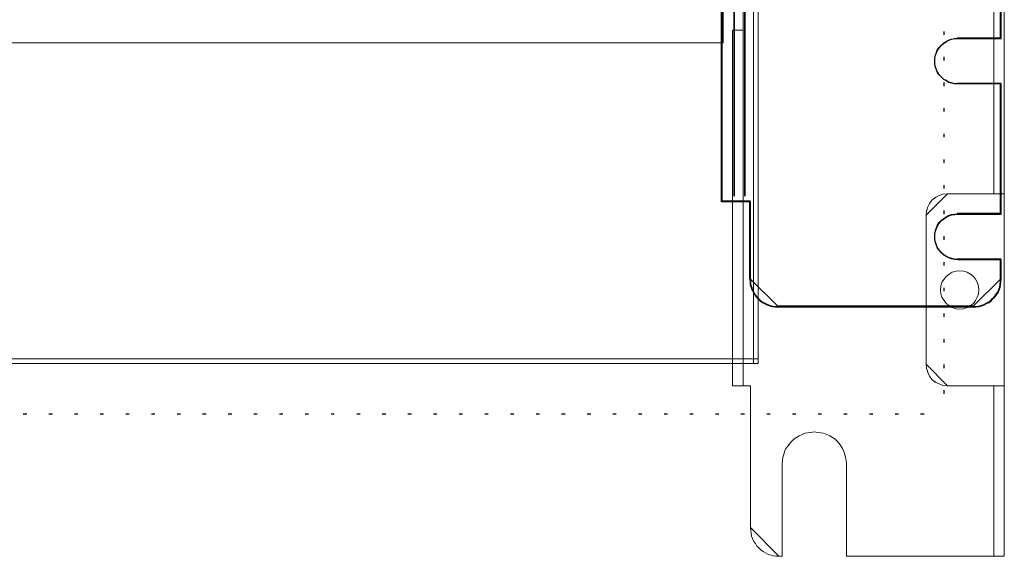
# Model space of a CAD drawing. Header units: millimetres. Extents: x -1290 to 1795, y -4192 to -1311.
# Tile 338 of 656: x 1522 to 1550, y -3764 to -3749. Entities that reach past the tile are written whole.
import ezdxf

# ---------------------------------------------------------------- set-up
doc = ezdxf.new("R2010")
doc.units = ezdxf.units.MM
doc.layers.add('30', color=7, linetype='Continuous')
doc.layers.add('51', color=7, linetype='Continuous')
doc.layers.add('Aparatura', color=7, linetype='Continuous', lineweight=13)

# ---------------------------------------------------------------- blocks, each defined once
blk = doc.blocks.new('*U249')
at = {"layer": '51', "color": 255}
for points in [[(796.663981, -745.94016), (796.663981, -745.450027)], [(796.663981, -749.582943), (796.663981, -749.09281)], [(796.663981, -753.223931), (796.663981, -752.733798)], [(796.663981, -756.864919), (796.663981, -756.374786)], [(796.663981, -760.507702), (796.663981, -760.017569)], [(796.663981, -764.14869), (796.663981, -763.658557)], [(796.663981, -767.791473), (796.663981, -767.30134)], [(796.663981, -771.432461), (796.663981, -770.942328)], [(796.663981, -775.075245), (796.663981, -774.585112)], [(796.663981, -778.716233), (796.663981, -778.270983)], [(796.663981, -782.402104), (796.663981, -781.911971)], [(796.663981, -786.044888), (796.663981, -785.554755)], [(796.663981, -789.685876), (796.663981, -789.195743)], [(796.663981, -793.328659), (796.663981, -792.836731)], [(796.663981, -796.969647), (796.663981, -796.479514)], [(665.780259, -799.809905), (666.270897, -799.809905)], [(669.422434, -799.809905), (669.913072, -799.809905)], [(673.064609, -799.809905), (673.555246, -799.809905)], [(676.706784, -799.809905), (677.197421, -799.809905)], [(680.348959, -799.809905), (680.837806, -799.809905)], [(683.989343, -799.809905), (684.47998, -799.809905)], [(687.631518, -799.809905), (688.122155, -799.809905)], [(691.273693, -799.809905), (691.76433, -799.809905)], [(694.915868, -799.809905), (695.404714, -799.809905)], [(698.558043, -799.809905), (699.046889, -799.809905)], [(702.198427, -799.809905), (702.689064, -799.809905)], [(705.840602, -799.809905), (706.331239, -799.809905)], [(709.527543, -799.809905), (709.973414, -799.809905)], [(713.167927, -799.809905), (713.658564, -799.809905)], [(716.810102, -799.809905), (717.300739, -799.809905)], [(720.452277, -799.809905), (720.942914, -799.809905)], [(724.094452, -799.809905), (724.585089, -799.809905)], [(727.736627, -799.809905), (728.225473, -799.809905)], [(731.377011, -799.809905), (731.867648, -799.809905)], [(735.019186, -799.809905), (735.509823, -799.809905)], [(738.661361, -799.809905), (739.151998, -799.809905)], [(742.303536, -799.809905), (742.794173, -799.809905)], [(745.945711, -799.809905), (746.434557, -799.809905)], [(749.586095, -799.809905), (750.076732, -799.809905)], [(753.22827, -799.809905), (753.718907, -799.809905)], [(756.870445, -799.809905), (757.361082, -799.809905)], [(760.51262, -799.809905), (761.003257, -799.809905)], [(764.154795, -799.809905), (764.643641, -799.809905)], [(767.795179, -799.809905), (768.285816, -799.809905)], [(771.48212, -799.809905), (771.927991, -799.809905)], [(775.124295, -799.809905), (775.613141, -799.809905)], [(778.76647, -799.809905), (779.255316, -799.809905)], [(782.406854, -799.809905), (782.897491, -799.809905)], [(786.049029, -799.809905), (786.539666, -799.809905)], [(789.691204, -799.809905), (790.181841, -799.809905)], [(793.333379, -799.809905), (793.822225, -799.809905)]]:
    blk.add_lwpolyline(points, dxfattribs=at)
blk = doc.blocks.new('*U250')
at = {"layer": '30', "color": 7}
for points in [[(765.046537, -738.209357), (765.046537, -769.660879), (767.052208, -769.660879), (769.05788, -769.660879), (769.05788, -780.659821), (769.103464, -781.068873), (769.103464, -781.432474), (769.240214, -781.796076), (769.331381, -782.159677), (769.559298, -782.523279), (769.741632, -782.88688), (769.969549, -783.205031), (770.24305, -783.477732), (770.516551, -783.750433), (770.835635, -783.977684), (771.154719, -784.159485), (771.519387, -784.341286), (771.929638, -784.477636), (772.248722, -784.568536), (772.704556, -784.613987), (773.069224, -784.613987), (800.783963, -784.613987), (801.194214, -784.613987), (801.604465, -784.568536), (801.969133, -784.477636), (802.379384, -784.341286), (802.698468, -784.159485), (803.017552, -783.977684), (803.336636, -783.750433), (803.610137, -783.477732), (803.883638, -783.205031), (804.111555, -782.88688), (804.339472, -782.568729), (804.476222, -782.205127), (804.612973, -781.841526), (804.70414, -781.477924), (804.749723, -781.068873), (804.795307, -780.659821), (804.795307, -777.932811), (798.595957, -777.932811), (798.185706, -777.887361), (797.729872, -777.79646), (797.31962, -777.66011), (797.000536, -777.478309), (796.635869, -777.251058), (796.316785, -776.932907), (795.9977, -776.614756), (795.769783, -776.296604), (795.587449, -775.887553), (795.450699, -775.478501), (795.359532, -775.06945), (795.359532, -774.660398), (795.359532, -774.251347), (795.450699, -773.842295), (795.587449, -773.433243), (795.769783, -773.024192), (795.9977, -772.66059), (796.316785, -772.342439), (796.635869, -772.115188), (797.000536, -771.842487), (797.31962, -771.660686), (797.729872, -771.524336), (798.185706, -771.478886), (798.595957, -771.433436), (804.795307, -771.433436), (804.795307, -752.935214), (798.595957, -752.935214), (798.185706, -752.935214), (797.729872, -752.798863), (797.31962, -752.707963), (797.000536, -752.480712), (796.635869, -752.298912), (796.316785, -751.98076), (795.9977, -751.662609), (795.769783, -751.299008), (795.587449, -750.935406), (795.450699, -750.571805), (795.359532, -750.117303), (795.359532, -749.708252), (795.359532, -749.25375), (795.450699, -748.844698), (795.587449, -748.481097), (795.769783, -748.072045), (795.9977, -747.753894), (796.316785, -747.435743), (796.635869, -747.117592), (797.000536, -746.890341), (797.31962, -746.70854), (797.729872, -746.572189), (798.185706, -746.481289), (798.595957, -746.481289), (804.795307, -746.481289), (804.795307, -703.030921)], [(765.046537, -738.209357), (765.046537, -769.660879), (767.052208, -769.660879), (769.05788, -769.660879), (769.05788, -780.659821), (769.103464, -781.068873), (769.103464, -781.432474), (769.240214, -781.796076), (769.331381, -782.159677), (769.559298, -782.523279), (769.741632, -782.88688), (769.969549, -783.205031), (770.24305, -783.477732), (770.516551, -783.750433), (770.835635, -783.977684), (771.154719, -784.159485), (771.519387, -784.341286), (771.929638, -784.477636), (772.248722, -784.568536), (772.704556, -784.613987), (773.069224, -784.613987), (800.783963, -784.613987), (801.194214, -784.613987), (801.604465, -784.568536), (801.969133, -784.477636), (802.379384, -784.341286), (802.698468, -784.159485), (803.017552, -783.977684), (803.336636, -783.750433), (803.610137, -783.477732), (803.883638, -783.205031), (804.111555, -782.88688), (804.339472, -782.568729), (804.476222, -782.205127), (804.612973, -781.841526), (804.70414, -781.477924), (804.749723, -781.068873), (804.795307, -780.659821), (804.795307, -777.932811), (798.595957, -777.932811), (798.185706, -777.887361), (797.729872, -777.79646), (797.31962, -777.66011), (797.000536, -777.478309), (796.635869, -777.251058), (796.316785, -776.932907), (795.9977, -776.614756), (795.769783, -776.296604), (795.587449, -775.887553), (795.450699, -775.478501), (795.359532, -775.06945), (795.359532, -774.660398), (795.359532, -774.251347), (795.450699, -773.842295), (795.587449, -773.433243), (795.769783, -773.024192), (795.9977, -772.66059), (796.316785, -772.342439), (796.635869, -772.115188), (797.000536, -771.842487), (797.31962, -771.660686), (797.729872, -771.524336), (798.185706, -771.478886), (798.595957, -771.433436), (804.795307, -771.433436), (804.795307, -752.935214), (798.595957, -752.935214), (798.185706, -752.935214), (797.729872, -752.798863), (797.31962, -752.707963), (797.000536, -752.480712), (796.635869, -752.298912), (796.316785, -751.98076), (795.9977, -751.662609), (795.769783, -751.299008), (795.587449, -750.935406), (795.450699, -750.571805), (795.359532, -750.117303), (795.359532, -749.708252), (795.359532, -749.25375), (795.450699, -748.844698), (795.587449, -748.481097), (795.769783, -748.072045), (795.9977, -747.753894), (796.316785, -747.435743), (796.635869, -747.117592), (797.000536, -746.890341), (797.31962, -746.70854), (797.729872, -746.572189), (798.185706, -746.481289), (798.595957, -746.481289), (804.795307, -746.481289), (804.795307, -703.030921)], [(765.093093, -738.199548), (765.093093, -769.62608), (767.094067, -769.62608), (769.09504, -769.62608), (769.09504, -780.616284), (769.140517, -781.02501), (769.140517, -781.388323), (769.276947, -781.751635), (769.3679, -782.114948), (769.595284, -782.47826), (769.77719, -782.841573), (770.004574, -783.159471), (770.277434, -783.431956), (770.550294, -783.70444), (770.86863, -783.93151), (771.186967, -784.113167), (771.550781, -784.294823), (771.960071, -784.431065), (772.278407, -784.521893), (772.733174, -784.567307), (773.096987, -784.567307), (800.746803, -784.567307), (801.156093, -784.567307), (801.565383, -784.521893), (801.929196, -784.431065), (802.338486, -784.294823), (802.656823, -784.113167), (802.97516, -783.93151), (803.293496, -783.70444), (803.566356, -783.431956), (803.839216, -783.159471), (804.0666, -782.841573), (804.293983, -782.523674), (804.430413, -782.160362), (804.566843, -781.797049), (804.657796, -781.433737), (804.703273, -781.02501), (804.74875, -780.616284), (804.74875, -777.89144), (798.563923, -777.89144), (798.154633, -777.846026), (797.699866, -777.755198), (797.290576, -777.618955), (796.972239, -777.437299), (796.608426, -777.210229), (796.290089, -776.89233), (795.971752, -776.574432), (795.744369, -776.256534), (795.562462, -775.847807), (795.426032, -775.43908), (795.335079, -775.030354), (795.335079, -774.621627), (795.335079, -774.212901), (795.426032, -773.804174), (795.562462, -773.395447), (795.744369, -772.986721), (795.971752, -772.623408), (796.290089, -772.30551), (796.608426, -772.07844), (796.972239, -771.805955), (797.290576, -771.624299), (797.699866, -771.488057), (798.154633, -771.442643), (798.563923, -771.397229), (804.74875, -771.397229), (804.74875, -752.913704), (798.563923, -752.913704), (798.154633, -752.913704), (797.699866, -752.777462), (797.290576, -752.686634), (796.972239, -752.459564), (796.608426, -752.277908), (796.290089, -751.960009), (795.971752, -751.642111), (795.744369, -751.278798), (795.562462, -750.915486), (795.426032, -750.552173), (795.335079, -750.098032), (795.335079, -749.689306), (795.335079, -749.235165), (795.426032, -748.826439), (795.562462, -748.463126), (795.744369, -748.0544), (795.971752, -747.736501), (796.290089, -747.418603), (796.608426, -747.100704), (796.972239, -746.873634), (797.290576, -746.691978), (797.699866, -746.555735), (798.154633, -746.464907), (798.563923, -746.464907), (804.74875, -746.464907), (804.74875, -703.049062)]]:
    blk.add_lwpolyline(points, dxfattribs=at)
for points in [[(765.046537, -769.67301), (765.046537, -679.84043), (765.046537, -769.67301)], [(766.819277, -767.902786), (766.819277, -685.97158), (766.819277, -767.902786)], [(768.319838, -767.902786), (768.319838, -685.97158), (768.319838, -767.902786)], [(804.700402, -746.512879), (804.700402, -703.00056), (804.700402, -746.512879)], [(804.795307, -746.41593), (798.515509, -746.41593), (804.795307, -746.41593)], [(798.515509, -752.864859), (804.795307, -752.864859), (798.515509, -752.864859)], [(804.700402, -771.445029), (804.700402, -752.864859), (804.700402, -771.445029)], [(766.819277, -767.805836), (766.819277, -768.901005), (766.819277, -767.805836)], [(768.319838, -767.805836), (768.319838, -768.901005), (768.319838, -767.805836)], [(765.046537, -769.577855), (767.143384, -769.577855), (765.046537, -769.577855)], [(767.046689, -769.577855), (769.143536, -769.577855), (767.046689, -769.577855)], [(769.048631, -769.577855), (769.048631, -780.664197), (769.048631, -769.577855)], [(804.795307, -771.348079), (798.515509, -771.348079), (804.795307, -771.348079)], [(798.515509, -777.841893), (804.795307, -777.841893), (798.515509, -777.841893)], [(804.700402, -780.664197), (804.700402, -777.841893), (804.700402, -780.664197)], [(769.048631, -780.567248), (769.095188, -780.985876), (769.095188, -781.35799), (769.234859, -781.730104), (769.327972, -782.102218), (769.560756, -782.474331), (769.746983, -782.846445), (769.979768, -783.172045), (770.259108, -783.451131), (770.538449, -783.730216), (770.864347, -783.962787), (771.190245, -784.148844), (771.562699, -784.334901), (771.98171, -784.474444), (772.307608, -784.567472), (772.773176, -784.613987), (773.14563, -784.613987), (769.048631, -780.567248)], [(800.698308, -784.613987), (801.117319, -784.613987), (801.53633, -784.567472), (801.908785, -784.474444), (802.327796, -784.334901), (802.653693, -784.148844), (802.979591, -783.962787), (803.305489, -783.730216), (803.58483, -783.451131), (803.86417, -783.172045), (804.096954, -782.846445), (804.329739, -782.520846), (804.469409, -782.148732), (804.609079, -781.776618), (804.702193, -781.404504), (804.74875, -780.985876), (804.795307, -780.567248), (800.698308, -784.613987)], [(800.795002, -784.518833), (773.048936, -784.518833), (800.795002, -784.518833)]]:
    blk.add_lwpolyline(points, close=True, dxfattribs=at)

msp = doc.modelspace()

# ---------------------------------------------------------------- linework, layer by layer
at = {"layer": 'Aparatura', "color": 7, "lineweight": 13}
for points in [[(1543.028, -3758.443), (1411.541, -3758.443), (1411.541, -3611.293), (1543.028, -3611.293), (1543.028, -3758.443)], [(1549.728, -3739.131), (1549.728, -3753.621), (1549.728, -3739.131)], [(1549.728, -3739.131), (1549.728, -3753.621), (1550.029, -3753.621), (1550.029, -3739.131), (1549.728, -3739.131)], [(1549.728, -3739.131), (1549.728, -3753.621), (1550.029, -3753.621), (1550.029, -3739.131), (1549.728, -3739.131)], [(1549.728, -3739.131), (1549.728, -3753.621), (1550.029, -3753.621), (1550.029, -3739.131), (1549.728, -3739.131)], [(1550.028, -3739.131), (1550.028, -3753.621), (1550.028, -3739.131)], [(1412.53, -3740.344), (1542.039, -3740.344), (1542.039, -3749.328), (1412.53, -3749.328), (1412.53, -3740.344)], [(1542.305, -3748.967), (1542.305, -3752.912), (1542.305, -3748.967)], [(1542.305, -3748.967), (1542.305, -3751.192), (1542.305, -3748.967)], [(1542.606, -3753.116), (1542.606, -3751.192), (1542.606, -3748.967), (1542.305, -3748.967), (1542.305, -3752.911), (1542.305, -3753.116), (1542.305, -3758.467), (1542.305, -3759.08), (1542.606, -3759.08), (1542.606, -3758.467), (1542.606, -3753.116)], [(1542.606, -3753.116), (1542.606, -3751.192), (1542.606, -3748.967), (1542.305, -3748.967), (1542.305, -3752.911), (1542.305, -3753.116), (1542.305, -3758.467), (1542.305, -3759.08), (1542.606, -3759.08), (1542.606, -3758.467), (1542.606, -3753.116)], [(1542.606, -3753.116), (1542.606, -3751.192), (1542.606, -3748.967), (1542.305, -3748.967), (1542.305, -3752.911), (1542.305, -3753.116), (1542.305, -3758.467), (1542.305, -3759.08), (1542.606, -3759.08), (1542.606, -3758.467), (1542.606, -3753.116)], [(1542.605, -3748.967), (1542.605, -3751.192), (1542.605, -3748.967)], [(1542.605, -3748.967), (1542.605, -3751.192), (1542.605, -3748.967)], [(1542.605, -3751.192), (1542.605, -3753.116), (1542.605, -3751.192)], [(1542.305, -3752.911), (1542.305, -3753.116), (1542.305, -3752.911)], [(1542.305, -3758.467), (1542.305, -3753.116), (1542.305, -3758.467)], [(1542.605, -3758.467), (1542.605, -3753.116), (1542.605, -3758.467)], [(1548.416, -3753.621), (1548.284, -3753.633), (1548.176, -3753.669), (1548.067, -3753.729), (1547.971, -3753.801), (1547.899, -3753.898), (1547.851, -3753.994), (1547.815, -3754.114), (1547.803, -3754.223), (1548.416, -3753.621)], [(1547.971, -3753.801), (1547.899, -3753.897), (1547.851, -3753.994), (1547.815, -3754.114), (1547.803, -3754.222), (1547.803, -3758.467), (1547.815, -3758.587), (1547.851, -3758.696), (1547.899, -3758.804), (1547.971, -3758.9), (1548.067, -3758.972), (1548.176, -3759.02), (1548.284, -3759.068), (1548.416, -3759.08), (1549.62, -3759.08), (1549.728, -3759.08), (1550.029, -3759.08), (1550.029, -3753.621), (1549.728, -3753.621), (1549.62, -3753.621), (1548.416, -3753.621), (1548.284, -3753.633), (1548.176, -3753.669), (1548.067, -3753.729), (1547.971, -3753.801)], [(1547.971, -3753.801), (1547.899, -3753.897), (1547.851, -3753.994), (1547.815, -3754.114), (1547.803, -3754.222), (1547.803, -3758.467), (1547.815, -3758.587), (1547.851, -3758.696), (1547.899, -3758.804), (1547.971, -3758.9), (1548.067, -3758.972), (1548.176, -3759.02), (1548.284, -3759.068), (1548.416, -3759.08), (1549.62, -3759.08), (1549.728, -3759.08), (1550.029, -3759.08), (1550.029, -3753.621), (1549.728, -3753.621), (1549.62, -3753.621), (1548.416, -3753.621), (1548.284, -3753.633), (1548.176, -3753.669), (1548.067, -3753.729), (1547.971, -3753.801)], [(1549.619, -3753.621), (1548.416, -3753.621), (1549.619, -3753.621)], [(1549.619, -3753.621), (1550.029, -3753.621), (1549.619, -3753.621)], [(1550.028, -3753.621), (1550.028, -3759.08), (1550.028, -3753.621)], [(1547.803, -3754.222), (1547.803, -3758.467), (1547.803, -3754.222)], [(1549.307, -3756.351), (1549.295, -3756.242), (1549.259, -3756.134), (1549.21, -3756.05), (1549.15, -3755.966), (1549.066, -3755.906), (1548.97, -3755.845), (1548.873, -3755.821), (1548.765, -3755.809), (1548.657, -3755.821), (1548.549, -3755.845), (1548.464, -3755.906), (1548.38, -3755.966), (1548.32, -3756.05), (1548.248, -3756.134), (1548.224, -3756.242), (1548.212, -3756.351), (1548.224, -3756.459), (1548.248, -3756.555), (1548.32, -3756.651), (1548.38, -3756.736), (1548.464, -3756.796), (1548.549, -3756.856), (1548.657, -3756.892), (1548.765, -3756.904), (1548.873, -3756.892), (1548.97, -3756.856), (1549.066, -3756.796), (1549.15, -3756.736), (1549.21, -3756.651), (1549.259, -3756.555), (1549.295, -3756.459), (1549.307, -3756.351)], [(1548.765, -3755.809), (1548.657, -3755.821), (1548.549, -3755.845), (1548.464, -3755.906), (1548.38, -3755.966), (1548.32, -3756.05), (1548.248, -3756.134), (1548.224, -3756.242), (1548.212, -3756.351), (1548.224, -3756.459), (1548.248, -3756.555), (1548.32, -3756.651), (1548.38, -3756.736), (1548.464, -3756.796), (1548.549, -3756.856), (1548.657, -3756.892), (1548.765, -3756.904), (1548.873, -3756.892), (1548.97, -3756.856), (1549.066, -3756.796), (1549.15, -3756.736), (1549.21, -3756.651), (1549.259, -3756.555), (1549.295, -3756.459), (1549.307, -3756.351), (1549.295, -3756.242), (1549.259, -3756.134), (1549.21, -3756.05), (1549.15, -3755.966), (1549.066, -3755.906), (1548.97, -3755.845), (1548.873, -3755.821), (1548.765, -3755.809)], [(1548.765, -3755.809), (1548.657, -3755.821), (1548.549, -3755.845), (1548.464, -3755.906), (1548.38, -3755.966), (1548.32, -3756.05), (1548.248, -3756.134), (1548.224, -3756.242), (1548.212, -3756.351), (1548.224, -3756.459), (1548.248, -3756.555), (1548.32, -3756.651), (1548.38, -3756.736), (1548.464, -3756.796), (1548.549, -3756.856), (1548.657, -3756.892), (1548.765, -3756.904), (1548.873, -3756.892), (1548.97, -3756.856), (1549.066, -3756.796), (1549.15, -3756.736), (1549.21, -3756.651), (1549.259, -3756.555), (1549.295, -3756.459), (1549.307, -3756.351), (1549.295, -3756.242), (1549.259, -3756.134), (1549.21, -3756.05), (1549.15, -3755.966), (1549.066, -3755.906), (1548.97, -3755.845), (1548.873, -3755.821), (1548.765, -3755.809)], [(1548.765, -3755.809), (1548.657, -3755.821), (1548.549, -3755.845), (1548.464, -3755.906), (1548.38, -3755.966), (1548.32, -3756.05), (1548.248, -3756.134), (1548.224, -3756.242), (1548.212, -3756.351), (1548.224, -3756.459), (1548.248, -3756.555), (1548.32, -3756.651), (1548.38, -3756.736), (1548.464, -3756.796), (1548.549, -3756.856), (1548.657, -3756.892), (1548.765, -3756.904), (1548.873, -3756.892), (1548.97, -3756.856), (1549.066, -3756.796), (1549.15, -3756.736), (1549.21, -3756.651), (1549.259, -3756.555), (1549.295, -3756.459), (1549.307, -3756.351), (1549.295, -3756.242), (1549.259, -3756.134), (1549.21, -3756.05), (1549.15, -3755.966), (1549.066, -3755.906), (1548.97, -3755.845), (1548.873, -3755.821), (1548.765, -3755.809)], [(1548.212, -3756.351), (1548.224, -3756.242), (1548.248, -3756.134), (1548.32, -3756.05), (1548.38, -3755.966), (1548.464, -3755.906), (1548.549, -3755.845), (1548.657, -3755.821), (1548.765, -3755.809), (1548.873, -3755.821), (1548.97, -3755.845), (1549.066, -3755.906), (1549.15, -3755.966), (1549.21, -3756.05), (1549.259, -3756.134), (1549.295, -3756.242), (1549.307, -3756.351), (1549.295, -3756.459), (1549.259, -3756.555), (1549.21, -3756.651), (1549.15, -3756.736), (1549.066, -3756.796), (1548.97, -3756.856), (1548.873, -3756.892), (1548.765, -3756.904), (1548.657, -3756.892), (1548.549, -3756.856), (1548.464, -3756.796), (1548.38, -3756.736), (1548.32, -3756.651), (1548.248, -3756.555), (1548.224, -3756.459), (1548.212, -3756.351)], [(1548.212, -3756.351), (1548.224, -3756.242), (1548.248, -3756.134), (1548.32, -3756.05), (1548.38, -3755.966), (1548.464, -3755.906), (1548.549, -3755.845), (1548.657, -3755.821), (1548.765, -3755.809), (1548.873, -3755.821), (1548.97, -3755.845), (1549.066, -3755.906), (1549.15, -3755.966), (1549.21, -3756.05), (1549.259, -3756.134), (1549.295, -3756.242), (1549.307, -3756.351), (1549.295, -3756.459), (1549.259, -3756.555), (1549.21, -3756.651), (1549.15, -3756.736), (1549.066, -3756.796), (1548.97, -3756.856), (1548.873, -3756.892), (1548.765, -3756.904), (1548.657, -3756.892), (1548.549, -3756.856), (1548.464, -3756.796), (1548.38, -3756.736), (1548.32, -3756.651), (1548.248, -3756.555), (1548.224, -3756.459), (1548.212, -3756.351)], [(1542.305, -3758.467), (1542.305, -3759.08), (1542.305, -3758.467)], [(1542.605, -3759.08), (1542.605, -3758.467), (1542.605, -3759.08)], [(1547.803, -3758.467), (1547.815, -3758.587), (1547.851, -3758.695), (1547.899, -3758.804), (1547.971, -3758.9), (1548.067, -3758.972), (1548.176, -3759.02), (1548.284, -3759.068), (1548.416, -3759.08), (1547.803, -3758.467)], [(1542.606, -3759.08), (1542.305, -3759.08), (1542.606, -3759.08)], [(1542.702, -3759.08), (1542.605, -3759.08), (1542.702, -3759.08)], [(1542.701, -3759.08), (1542.81, -3759.08), (1542.701, -3759.08)], [(1542.81, -3763.109), (1542.81, -3759.08), (1542.81, -3763.109)], [(1548.416, -3759.08), (1549.619, -3759.08), (1548.416, -3759.08)], [(1550.029, -3759.08), (1549.619, -3759.08), (1550.029, -3759.08)], [(1549.728, -3759.08), (1549.728, -3763.313), (1549.728, -3759.08)], [(1549.728, -3759.08), (1549.728, -3763.313), (1549.728, -3763.926), (1550.029, -3763.926), (1550.029, -3763.313), (1550.029, -3759.08), (1549.728, -3759.08)], [(1549.728, -3759.08), (1549.728, -3763.313), (1549.728, -3763.926), (1550.029, -3763.926), (1550.029, -3763.313), (1550.029, -3759.08), (1549.728, -3759.08)], [(1549.728, -3759.08), (1549.728, -3763.313), (1549.728, -3763.926), (1550.029, -3763.926), (1550.029, -3763.313), (1550.029, -3759.08), (1549.728, -3759.08)], [(1550.028, -3759.08), (1550.028, -3763.313), (1550.028, -3759.08)], [(1543.712, -3763.926), (1543.712, -3761.305), (1543.712, -3763.926)], [(1545.541, -3763.926), (1545.541, -3761.305), (1545.541, -3763.926)], [(1542.81, -3763.109), (1542.822, -3763.193), (1542.834, -3763.265), (1542.846, -3763.349), (1542.87, -3763.421), (1542.906, -3763.505), (1542.954, -3763.566), (1542.99, -3763.638), (1543.051, -3763.686), (1543.111, -3763.746), (1543.171, -3763.794), (1543.243, -3763.83), (1543.303, -3763.866), (1543.387, -3763.89), (1543.46, -3763.914), (1543.532, -3763.926), (1543.616, -3763.926), (1542.81, -3763.109)], [(1549.728, -3763.313), (1549.728, -3763.926), (1549.728, -3763.313)], [(1550.028, -3763.926), (1550.028, -3763.313), (1550.028, -3763.926)], [(1543.712, -3763.926), (1543.616, -3763.926), (1543.712, -3763.926)], [(1549.619, -3763.926), (1545.541, -3763.926), (1549.619, -3763.926)], [(1549.728, -3763.926), (1549.619, -3763.926), (1549.728, -3763.926)], [(1550.029, -3763.926), (1549.728, -3763.926), (1550.029, -3763.926)]]:
    msp.add_lwpolyline(points, close=True, dxfattribs=at)
for points in [[(1542.9, -3611.293), (1542.9, -3758.443)], [(1542.605, -3743.532), (1542.605, -3748.967), (1542.605, -3751.192), (1542.605, -3753.116), (1542.605, -3758.467), (1542.605, -3759.08), (1542.702, -3759.08), (1542.81, -3759.08), (1542.81, -3763.109), (1542.822, -3763.193), (1542.834, -3763.265), (1542.846, -3763.349), (1542.87, -3763.421), (1542.906, -3763.506), (1542.954, -3763.566), (1542.99, -3763.638), (1543.051, -3763.686), (1543.111, -3763.746), (1543.171, -3763.794), (1543.243, -3763.83), (1543.303, -3763.866), (1543.387, -3763.89), (1543.46, -3763.914), (1543.532, -3763.926), (1543.616, -3763.926), (1543.712, -3763.926), (1543.712, -3761.305), (1543.724, -3761.197), (1543.736, -3761.113), (1543.76, -3761.028), (1543.784, -3760.944), (1543.821, -3760.86), (1543.881, -3760.788), (1543.929, -3760.716), (1543.989, -3760.656), (1544.049, -3760.596), (1544.121, -3760.547), (1544.194, -3760.499), (1544.278, -3760.463), (1544.362, -3760.427), (1544.446, -3760.415), (1544.53, -3760.403), (1544.627, -3760.391), (1544.723, -3760.403), (1544.807, -3760.415), (1544.891, -3760.427), (1544.988, -3760.463), (1545.072, -3760.499), (1545.144, -3760.547), (1545.216, -3760.596), (1545.276, -3760.656), (1545.336, -3760.716), (1545.385, -3760.788), (1545.433, -3760.86), (1545.469, -3760.944), (1545.493, -3761.028), (1545.517, -3761.113), (1545.529, -3761.197), (1545.541, -3761.305), (1545.541, -3763.926), (1549.62, -3763.926), (1549.728, -3763.926), (1549.728, -3763.313), (1549.728, -3763.313), (1549.728, -3759.08), (1549.62, -3759.08), (1548.416, -3759.08), (1548.284, -3759.068), (1548.176, -3759.02), (1548.068, -3758.972), (1547.971, -3758.9), (1547.899, -3758.804), (1547.851, -3758.696), (1547.815, -3758.587), (1547.803, -3758.467), (1547.803, -3754.222), (1547.815, -3754.114), (1547.851, -3753.994), (1547.899, -3753.898), (1547.971, -3753.801), (1548.068, -3753.729), (1548.176, -3753.669), (1548.284, -3753.633), (1548.416, -3753.621), (1549.62, -3753.621), (1549.728, -3753.621), (1549.728, -3739.131)], [(1542.605, -3743.532), (1542.605, -3748.967), (1542.605, -3751.192), (1542.605, -3753.116), (1542.605, -3758.467), (1542.605, -3759.08), (1542.702, -3759.08), (1542.81, -3759.08), (1542.81, -3763.109), (1542.822, -3763.193), (1542.834, -3763.265), (1542.846, -3763.349), (1542.87, -3763.421), (1542.906, -3763.506), (1542.954, -3763.566), (1542.99, -3763.638), (1543.051, -3763.686), (1543.111, -3763.746), (1543.171, -3763.794), (1543.243, -3763.83), (1543.303, -3763.866), (1543.387, -3763.89), (1543.46, -3763.914), (1543.532, -3763.926), (1543.616, -3763.926), (1543.712, -3763.926), (1543.712, -3761.305), (1543.724, -3761.197), (1543.736, -3761.113), (1543.76, -3761.028), (1543.784, -3760.944), (1543.821, -3760.86), (1543.881, -3760.788), (1543.929, -3760.716), (1543.989, -3760.656), (1544.049, -3760.596), (1544.121, -3760.547), (1544.194, -3760.499), (1544.278, -3760.463), (1544.362, -3760.427), (1544.446, -3760.415), (1544.53, -3760.403), (1544.627, -3760.391), (1544.723, -3760.403), (1544.807, -3760.415), (1544.891, -3760.427), (1544.988, -3760.463), (1545.072, -3760.499), (1545.144, -3760.547), (1545.216, -3760.596), (1545.276, -3760.656), (1545.336, -3760.716), (1545.385, -3760.788), (1545.433, -3760.86), (1545.469, -3760.944), (1545.493, -3761.028), (1545.517, -3761.113), (1545.529, -3761.197), (1545.541, -3761.305), (1545.541, -3763.926), (1549.62, -3763.926), (1549.728, -3763.926), (1549.728, -3763.313), (1549.728, -3763.313), (1549.728, -3759.08), (1549.62, -3759.08), (1548.416, -3759.08), (1548.284, -3759.068), (1548.176, -3759.02), (1548.068, -3758.972), (1547.971, -3758.9), (1547.899, -3758.804), (1547.851, -3758.696), (1547.815, -3758.587), (1547.803, -3758.467), (1547.803, -3754.222), (1547.815, -3754.114), (1547.851, -3753.994), (1547.899, -3753.898), (1547.971, -3753.801), (1548.068, -3753.729), (1548.176, -3753.669), (1548.284, -3753.633), (1548.416, -3753.621), (1549.62, -3753.621), (1549.728, -3753.621), (1549.728, -3739.131)], [(1542.605, -3743.532), (1542.605, -3748.967), (1542.605, -3751.192), (1542.605, -3753.116), (1542.605, -3758.467), (1542.605, -3759.08), (1542.702, -3759.08), (1542.81, -3759.08), (1542.81, -3763.109), (1542.822, -3763.193), (1542.834, -3763.265), (1542.846, -3763.349), (1542.87, -3763.421), (1542.906, -3763.506), (1542.954, -3763.566), (1542.99, -3763.638), (1543.051, -3763.686), (1543.111, -3763.746), (1543.171, -3763.794), (1543.243, -3763.83), (1543.303, -3763.866), (1543.387, -3763.89), (1543.46, -3763.914), (1543.532, -3763.926), (1543.616, -3763.926), (1543.712, -3763.926), (1543.712, -3761.305), (1543.724, -3761.197), (1543.736, -3761.113), (1543.76, -3761.028), (1543.784, -3760.944), (1543.821, -3760.86), (1543.881, -3760.788), (1543.929, -3760.716), (1543.989, -3760.656), (1544.049, -3760.596), (1544.121, -3760.547), (1544.194, -3760.499), (1544.278, -3760.463), (1544.362, -3760.427), (1544.446, -3760.415), (1544.53, -3760.403), (1544.627, -3760.391), (1544.723, -3760.403), (1544.807, -3760.415), (1544.891, -3760.427), (1544.988, -3760.463), (1545.072, -3760.499), (1545.144, -3760.547), (1545.216, -3760.596), (1545.276, -3760.656), (1545.336, -3760.716), (1545.385, -3760.788), (1545.433, -3760.86), (1545.469, -3760.944), (1545.493, -3761.028), (1545.517, -3761.113), (1545.529, -3761.197), (1545.541, -3761.305), (1545.541, -3763.926), (1549.62, -3763.926), (1549.728, -3763.926), (1549.728, -3763.313), (1549.728, -3763.313), (1549.728, -3759.08), (1549.62, -3759.08), (1548.416, -3759.08), (1548.284, -3759.068), (1548.176, -3759.02), (1548.068, -3758.972), (1547.971, -3758.9), (1547.899, -3758.804), (1547.851, -3758.696), (1547.815, -3758.587), (1547.803, -3758.467), (1547.803, -3754.222), (1547.815, -3754.114), (1547.851, -3753.994), (1547.899, -3753.898), (1547.971, -3753.801), (1548.068, -3753.729), (1548.176, -3753.669), (1548.284, -3753.633), (1548.416, -3753.621), (1549.62, -3753.621), (1549.728, -3753.621), (1549.728, -3739.131)], [(1412.53, -3749.328), (1412.53, -3740.344), (1542.039, -3740.344), (1542.039, -3749.328)], [(1412.53, -3749.328), (1542.039, -3749.328)], [(1543.028, -3758.315), (1411.541, -3758.315)]]:
    msp.add_lwpolyline(points, dxfattribs=at)

# ---------------------------------------------------------------- block references
at = {"layer": 'Aparatura', "color": 7, "lineweight": 13, "xscale": 0.2, "yscale": 0.2, "zscale": 0.2}
for name in ['*U249', '*U250']:
    msp.add_blockref(name, (1388.984, -3599.91), dxfattribs=at)

doc.saveas('drawing.dxf')
